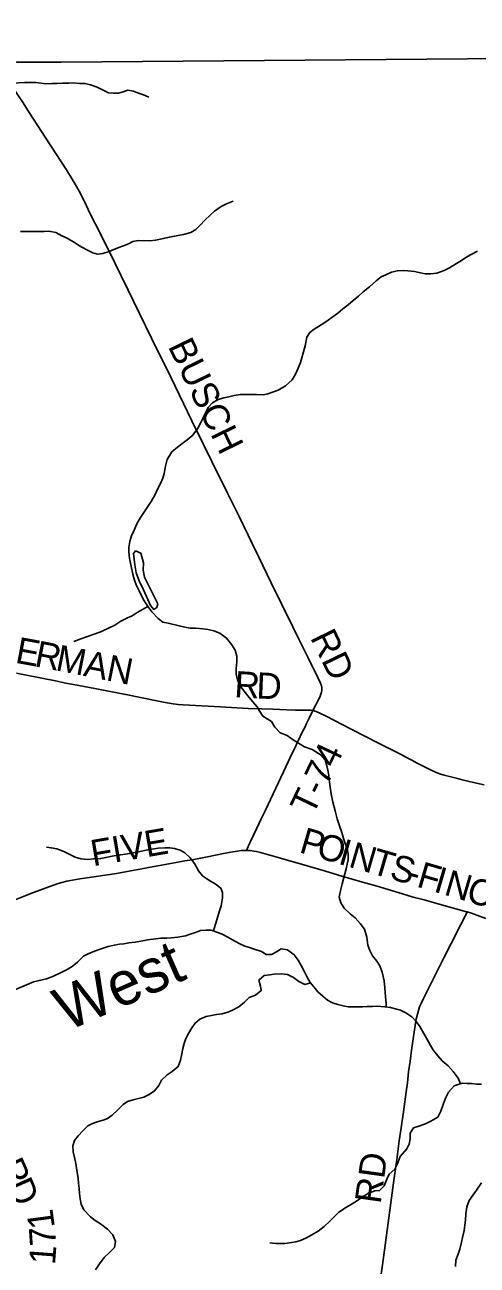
# Model space of a CAD drawing. Extents: x 1451455 to 1749751, y 218250 to 574981.
# Drawn here: x 1613209 to 1618396, y 360306 to 374523 of the extents above; entities that cross this region are included whole.
import ezdxf

# ---------------------------------------------------------------- set-up
doc = ezdxf.new("R2010")
doc.units = 0
for name, color, linetype in [('GM_X_Adjacent_County', 7, 'Continuous'), ('GM_X_County', 7, 'Continuous'), ('GM_X_County_Road', 7, 'Continuous'), ('GM_X_County_Road_Text', 7, 'Continuous'), ('GM_X_Minor_Lake', 7, 'Continuous'), ('GM_X_Minor_River', 7, 'Continuous'), ('GM_X_Minor_River_Text', 7, 'Continuous'), ('GM_X_Township', 7, 'Continuous'), ('GM_X_Township_Road', 7, 'Continuous'), ('GM_X_Township_Road_Text', 7, 'Continuous')]:
    doc.layers.add(name, color=color, linetype=linetype)

msp = doc.modelspace()

# ---------------------------------------------------------------- linework, layer by layer
at = {"layer": 'GM_X_Adjacent_County'}
msp.add_lwpolyline([(1639040, 373611), (1635198, 373791), (1631776, 373952), (1630628, 373995), (1626099, 374208), (1626060, 374210), (1620148, 374148), (1613626, 374093), (1613116, 374096), (1606320, 374160), (1604029, 374172), (1603265, 374179), (1596599, 374241), (1594394, 374306), (1593734, 374365), (1593113, 374425), (1589266, 374523)], dxfattribs=at)
at = {"layer": 'GM_X_County'}
msp.add_lwpolyline([(1633265, 349678), (1633736, 355308), (1634234, 361625), (1634548, 365997), (1634580, 366395), (1634807, 368748), (1635198, 373791), (1631776, 373952), (1630628, 373995), (1626099, 374208), (1626060, 374210), (1620148, 374148), (1613626, 374093), (1613116, 374096), (1606320, 374160), (1604029, 374172), (1603265, 374179), (1596599, 374241), (1594394, 374306), (1593734, 374365), (1593113, 374425), (1589266, 374523)], dxfattribs=at)
at = {"layer": 'GM_X_County_Road'}
for points in [[(1612918, 364425), (1613310, 364576), (1613453, 364632), (1613537, 364663), (1613590, 364680), (1613634, 364693), (1613689, 364706), (1613756, 364720), (1613838, 364733), (1614026, 364760), (1614259, 364797), (1614382, 364819), (1614550, 364849), (1614627, 364863), (1614733, 364883), (1614943, 364920), (1615043, 364939), (1615127, 364954), (1615224, 364970), (1615302, 364985), (1615488, 365025), (1615594, 365045), (1615646, 365053), (1615689, 365058), (1615728, 365060), (1615740, 365060), (1615751, 365060)], [(1615751, 365060), (1615761, 365060), (1615777, 365059), (1615794, 365058), (1615834, 365053), (1615866, 365047), (1615911, 365036), (1615991, 365015), (1616274, 364933), (1616445, 364884), (1616655, 364822), (1616844, 364766), (1617080, 364697), (1617247, 364649), (1617539, 364561), (1617662, 364525), (1617789, 364492), (1617893, 364462), (1617959, 364444), (1618149, 364392), (1618273, 364357), (1618282, 364355)], [(1618282, 364355), (1618329, 364340), (1618392, 364319), (1618493, 364281)]]:
    msp.add_lwpolyline(points, dxfattribs=at)
at = {"layer": 'GM_X_Minor_Lake'}
for points in [[(1614581, 368191), (1614566, 368273), (1614569, 368357), (1614539, 368466), (1614479, 368493), (1614455, 368465), (1614469, 368335), (1614484, 368242), (1614521, 368150), (1614569, 368047), (1614620, 367938), (1614649, 367868), (1614688, 367823), (1614724, 367845), (1614733, 367885)], [(1614733, 367885), (1614581, 368191)]]:
    msp.add_lwpolyline(points, dxfattribs=at)
at = {"layer": 'GM_X_Minor_River'}
for points in [[(1612130, 374107), (1612167, 374016), (1612204, 373965), (1612251, 373911), (1612318, 373844), (1612379, 373775), (1612465, 373738), (1612533, 373743), (1612589, 373730), (1612652, 373723), (1612704, 373735), (1612777, 373770), (1612839, 373809), (1612902, 373834), (1612954, 373845), (1613012, 373849), (1613084, 373854), (1613136, 373857), (1613208, 373860), (1613266, 373861), (1613339, 373860)], [(1614631, 373694), (1614570, 373719), (1614512, 373741), (1614456, 373764), (1614392, 373773), (1614336, 373756), (1614282, 373740), (1614224, 373739), (1614168, 373742), (1614037, 373810), (1613963, 373835), (1613900, 373850), (1613840, 373852), (1613766, 373857), (1613714, 373856), (1613642, 373853), (1613576, 373852), (1613518, 373851), (1613450, 373848), (1613339, 373860)], [(1615598, 372503), (1615520, 372472), (1615462, 372441), (1615385, 372388), (1615334, 372342), (1615271, 372281), (1615223, 372229), (1615168, 372178), (1615114, 372141), (1615027, 372118), (1614945, 372105), (1614867, 372090), (1614813, 372079), (1614763, 372067), (1614707, 372054), (1614642, 372047), (1614509, 372049), (1614448, 372039), (1614398, 372014), (1614342, 371991), (1614275, 371967), (1614175, 371925), (1614103, 371900), (1614043, 371894), (1613987, 371909), (1613913, 371946), (1613836, 371991), (1613777, 372028), (1613695, 372079), (1613632, 372106), (1613566, 372141), (1613484, 372158), (1613430, 372153), (1613231, 372153)], [(1613161, 372154), (1613231, 372153)], [(1618399, 371929), (1618327, 371892), (1618264, 371855), (1618214, 371821), (1618159, 371786), (1618079, 371737), (1618018, 371706), (1617932, 371677), (1617864, 371668), (1617800, 371668), (1617746, 371679), (1617678, 371694), (1617602, 371705), (1617549, 371708), (1617481, 371705), (1617414, 371686), (1617348, 371658), (1617296, 371633), (1617239, 371590), (1617160, 371519), (1617089, 371463), (1617033, 371414), (1616974, 371365), (1616917, 371313), (1616857, 371266), (1616798, 371219), (1616746, 371180), (1616671, 371128), (1616606, 371085), (1616526, 371036), (1616475, 370997), (1616444, 370941), (1616423, 370845), (1616406, 370775), (1616387, 370705), (1616368, 370654), (1616342, 370588), (1616313, 370520), (1616276, 370454), (1616199, 370385), (1616114, 370336), (1616062, 370315), (1615994, 370292), (1615941, 370283), (1615864, 370284), (1615804, 370286), (1615732, 370287), (1615680, 370286), (1615611, 370273), (1615547, 370260), (1615491, 370249), (1615427, 370229), (1615360, 370192), (1615312, 370137), (1615275, 370069), (1615250, 370011), (1615225, 369958), (1615190, 369892), (1615137, 369820), (1615071, 369767), (1615010, 369722), (1614958, 369683), (1614895, 369629), (1614840, 369540), (1614823, 369464), (1614805, 369380), (1614793, 369326), (1614764, 369266), (1614735, 369209), (1614700, 369133), (1614657, 369058), (1614620, 369002), (1614573, 368934), (1614535, 368875), (1614494, 368805), (1614463, 368732), (1614434, 368664), (1614413, 368600), (1614402, 368532), (1614401, 368482), (1614410, 368406), (1614429, 368319), (1614448, 368227), (1614467, 368159)], [(1614467, 368159), (1614486, 368104), (1614521, 368036), (1614542, 367985), (1614579, 367921), (1614622, 367852), (1614666, 367795), (1614738, 367718), (1614790, 367677), (1614854, 367663), (1614979, 367633), (1615043, 367620), (1615105, 367609), (1615171, 367606), (1615249, 367601), (1615312, 367592), (1615376, 367578), (1615444, 367551), (1615523, 367493), (1615582, 367417), (1615619, 367356), (1615638, 367288), (1615639, 367223), (1615634, 367147), (1615633, 367079), (1615646, 367017), (1615677, 366946), (1615734, 366870), (1615782, 366813), (1615825, 366762), (1615874, 366705), (1615905, 366651), (1615937, 366600)], [(1614620, 367855), (1614560, 367823), (1614498, 367787), (1614439, 367750), (1614387, 367727), (1614310, 367686), (1614240, 367643), (1614177, 367613), (1614089, 367571), (1614014, 367541), (1613918, 367509), (1613852, 367485), (1613771, 367454)], [(1617352, 363267), (1617351, 363311), (1617344, 363381), (1617339, 363435), (1617336, 363487), (1617329, 363565), (1617308, 363664), (1617279, 363738), (1617244, 363789), (1617195, 363853), (1617166, 363912), (1617143, 363976), (1617130, 364066), (1617102, 364159), (1617055, 364223), (1616996, 364288), (1616938, 364335), (1616869, 364400), (1616834, 364460), (1616815, 364525), (1616833, 364615), (1616847, 364676), (1616864, 364734), (1616879, 364790), (1616892, 364850), (1616905, 364902), (1616916, 364954), (1616918, 365018), (1616905, 365086), (1616882, 365140), (1616863, 365197), (1616842, 365265), (1616821, 365331), (1616789, 365424), (1616766, 365514), (1616739, 365615), (1616721, 365707), (1616710, 365787), (1616703, 365841), (1616694, 365917), (1616685, 365980), (1616672, 366030), (1616653, 366100), (1616607, 366151), (1616502, 366218), (1616415, 366249), (1616348, 366288), (1616276, 366335), (1616217, 366376), (1616138, 366407), (1616075, 366472), (1616038, 366537), (1615937, 366600)], [(1615371, 364137), (1615396, 364215), (1615423, 364303), (1615442, 364367), (1615459, 364426), (1615474, 364516), (1615477, 364578), (1615456, 364629), (1615393, 364677), (1615320, 364720), (1615246, 364769), (1615201, 364828), (1615154, 364909), (1615100, 364978), (1615042, 365034), (1614991, 365063), (1614927, 365084), (1614873, 365089), (1614813, 365089), (1614739, 365086), (1614619, 365066), (1614509, 365043), (1614431, 365028), (1614363, 365017), (1614277, 365004), (1614211, 364995), (1614158, 364984), (1614082, 364969), (1614002, 364962), (1613926, 364957), (1613852, 364962), (1613787, 364983), (1613731, 365011), (1613658, 365046), (1613576, 365078), (1613511, 365088), (1613457, 365097)], [(1618203, 362384), (1618176, 362451), (1618121, 362526), (1618062, 362593), (1617995, 362650), (1617944, 362707), (1617894, 362765), (1617861, 362826), (1617815, 362908), (1617785, 362963), (1617739, 363041), (1617696, 363098), (1617646, 363151), (1617577, 363198), (1617516, 363229), (1617460, 363245), (1617400, 363260), (1617338, 363269), (1617249, 363274), (1617197, 363273), (1617135, 363272), (1617081, 363268), (1617007, 363267), (1616915, 363268), (1616859, 363279), (1616799, 363294), (1616736, 363313), (1616680, 363344), (1616625, 363388), (1616570, 363441), (1616522, 363496), (1616479, 363548), (1616450, 363599), (1616415, 363667), (1616376, 363742), (1616343, 363804), (1616298, 363865), (1616221, 363922), (1616147, 363931), (1616095, 363898), (1616038, 363866), (1615978, 363867), (1615921, 363902), (1615839, 363927), (1615784, 363946), (1615732, 363964), (1615665, 363995), (1615591, 364036), (1615530, 364071), (1615472, 364102), (1615409, 364125), (1615345, 364146), (1615285, 364146), (1615223, 364143), (1615165, 364120), (1615115, 364103), (1615050, 364083), (1614964, 364067), (1614888, 364060), (1614838, 364056), (1614770, 364055), (1614710, 364048), (1614614, 364035), (1614562, 364024), (1614474, 364009), (1614400, 364000), (1614344, 363991), (1614294, 363985), (1614236, 363976), (1614165, 363959), (1614073, 363930), (1614007, 363907), (1613936, 363874), (1613882, 363847), (1613813, 363779), (1613752, 363730), (1613696, 363695), (1613627, 363660), (1613539, 363617), (1613457, 363588), (1613360, 363565), (1613310, 363554), (1613256, 363531)], [(1613256, 363531), (1613103, 363467)], [(1616484, 363542), (1616419, 363523), (1616351, 363558), (1616288, 363605), (1616221, 363638), (1616157, 363645), (1616069, 363640), (1616019, 363634), (1615953, 363625), (1615894, 363574), (1615913, 363504), (1615918, 363454), (1615852, 363400), (1615783, 363375), (1615727, 363322), (1615664, 363267), (1615591, 363228), (1615537, 363206), (1615471, 363187), (1615407, 363178), (1615349, 363167), (1615289, 363158), (1615216, 363125), (1615162, 363081), (1615123, 363028), (1615086, 362960), (1615057, 362906), (1615036, 362849), (1615021, 362789), (1615004, 362711), (1614995, 362657), (1614968, 362583), (1614898, 362526), (1614841, 362489), (1614778, 362428), (1614745, 362364), (1614697, 362303), (1614636, 362261), (1614574, 362232), (1614511, 362215), (1614451, 362202), (1614387, 362181), (1614335, 362147), (1614270, 362082), (1614209, 362025), (1614158, 361987), (1614108, 361970), (1614040, 361949), (1613984, 361930), (1613933, 361902), (1613875, 361847), (1613820, 361790), (1613779, 361734), (1613760, 361674), (1613765, 361606), (1613782, 361526), (1613795, 361472), (1613806, 361396), (1613819, 361301), (1613824, 361245), (1613831, 361185), (1613836, 361129), (1613845, 361067), (1613854, 361007), (1613885, 360940), (1613962, 360861), (1614017, 360818), (1614075, 360782), (1614156, 360718), (1614217, 360654), (1614250, 360577), (1614237, 360509), (1614182, 360456), (1614119, 360393), (1614064, 360323), (1614021, 360254)], [(1618446, 362380), (1618386, 362382), (1618332, 362387), (1618279, 362390), (1618223, 362391), (1618132, 362360), (1618067, 362291), (1618034, 362219), (1618007, 362147), (1617980, 362070), (1617945, 362004), (1617865, 361957), (1617802, 361928), (1617716, 361897), (1617666, 361879), (1617629, 361818), (1617628, 361756)], [(1617628, 361756), (1617617, 361692), (1617588, 361638), (1617513, 361551), (1617480, 361462), (1617451, 361408), (1617388, 361349), (1617361, 361291), (1617328, 361217), (1617277, 361162), (1617223, 361157), (1617151, 361130), (1617078, 361085), (1617022, 361047), (1616963, 361010), (1616897, 360971), (1616810, 360914), (1616758, 360865), (1616705, 360809), (1616642, 360750), (1616573, 360697), (1616499, 360654), (1616430, 360615), (1616370, 360591), (1616318, 360574), (1616268, 360565), (1616191, 360556), (1616140, 360554), (1616088, 360555), (1616020, 360564)], [(1618446, 361251), (1618388, 361165), (1618350, 361112), (1618305, 361048), (1618278, 360975), (1618265, 360893), (1618260, 360821), (1618253, 360765), (1618248, 360705), (1618229, 360623), (1618216, 360569), (1618195, 360491), (1618176, 360434), (1618151, 360364), (1618146, 360290)]]:
    msp.add_lwpolyline(points, dxfattribs=at)
at = {"layer": 'GM_X_Township'}
msp.add_lwpolyline([(1609965, 349773), (1606653, 350524), (1605455, 350781), (1605521, 351809), (1605575, 354213), (1605661, 355725), (1605827, 360380), (1605937, 363445), (1606046, 366486), (1606212, 372064), (1606320, 374160), (1613116, 374096), (1613626, 374093), (1620148, 374148)], dxfattribs=at)
at = {"layer": 'GM_X_Township_Road'}
for points in [[(1613960, 372357), (1613892, 372496), (1613832, 372617), (1613803, 372669), (1613765, 372734), (1613685, 372861), (1613442, 373235), (1613268, 373506), (1613184, 373642), (1613104, 373759), (1613082, 373788), (1613067, 373805), (1613061, 373811), (1613055, 373816), (1613051, 373819), (1613045, 373822), (1613035, 373825)], [(1616512, 366664), (1616545, 366730), (1616560, 366759), (1616567, 366770), (1616574, 366784), (1616582, 366802), (1616594, 366828), (1616604, 366852), (1616611, 366875), (1616614, 366895), (1616615, 366910), (1616614, 366929), (1616610, 366948), (1616599, 366978), (1616570, 367041), (1616452, 367275), (1616352, 367481), (1616283, 367623), (1616153, 367888), (1616035, 368126), (1615891, 368421), (1615820, 368572), (1615665, 368887), (1615534, 369155), (1615354, 369516), (1615252, 369719), (1615123, 369984), (1614882, 370483), (1614663, 370931), (1614456, 371356), (1614395, 371483), (1614309, 371653), (1614243, 371788), (1614094, 372088), (1614020, 372238), (1613960, 372357)], [(1613112, 367091), (1613230, 367067), (1613578, 366999), (1613675, 366979), (1613768, 366961), (1614013, 366916), (1614367, 366847), (1614721, 366775), (1614818, 366757), (1614909, 366741), (1614967, 366734), (1615023, 366729), (1615452, 366704), (1615639, 366695), (1615770, 366688), (1615921, 366683), (1616054, 366679), (1616214, 366670), (1616311, 366668), (1616398, 366666), (1616486, 366666), (1616500, 366665), (1616512, 366664)], [(1615751, 365060), (1615770, 365104), (1615776, 365120), (1615796, 365164), (1615866, 365308), (1615919, 365421), (1615967, 365522), (1616175, 365960), (1616228, 366074), (1616272, 366168), (1616300, 366225), (1616317, 366260), (1616337, 366302), (1616367, 366366), (1616386, 366406), (1616405, 366444), (1616422, 366478), (1616436, 366509), (1616453, 366544), (1616468, 366576), (1616512, 366664)], [(1616512, 366664), (1616523, 366662), (1616535, 366658), (1616548, 366653), (1616592, 366633), (1616666, 366597), (1616951, 366450), (1617278, 366282), (1617439, 366201), (1617515, 366162), (1617579, 366129), (1617654, 366090), (1617701, 366065), (1617768, 366030), (1617877, 365977), (1617937, 365950), (1617977, 365935), (1618018, 365922), (1618094, 365902), (1618184, 365881), (1618225, 365871), (1618352, 365839), (1618474, 365810)], [(1617284, 360125), (1617309, 360310), (1617339, 360534), (1617397, 360963), (1617436, 361252), (1617474, 361518), (1617503, 361733), (1617524, 361879), (1617549, 362064), (1617582, 362294), (1617595, 362395), (1617610, 362522), (1617628, 362645), (1617640, 362739), (1617663, 362901), (1617675, 363002), (1617683, 363055), (1617697, 363125), (1617710, 363183), (1617722, 363227), (1617736, 363267), (1617752, 363306), (1617779, 363363), (1617894, 363594), (1618017, 363837), (1618098, 363995), (1618208, 364211), (1618256, 364305), (1618282, 364355)]]:
    msp.add_lwpolyline(points, dxfattribs=at)

# ---------------------------------------------------------------- texts
at = {"layer": 'GM_X_County_Road_Text'}
for s, rotation, p in [('FIVE', 9.6103, (1613991, 364878)), ('P', 343.7217, (1616343, 365041)), ('O', 343.7241, (1616537, 364984)), ('I', 343.7254, (1616791, 364910)), ('N', 343.7218, (1616909, 364876)), ('T', 343.7232, (1617162, 364802)), ('S', 343.7217, (1617378, 364739)), ('F', 343.7245, (1617690, 364648)), ('I', 343.7179, (1617885, 364591)), ('N', 343.6643, (1618003, 364556)), ('-', 343.7223, (1617572, 364682)), ('C', 342.1328, (1618254, 364483))]:
    msp.add_text(s, height=300, rotation=rotation, dxfattribs=at).set_placement(p)
at = {"layer": 'GM_X_Minor_River_Text'}
msp.add_text('West', height=500, rotation=23.7356, dxfattribs=at).set_placement((1613689, 362981))
at = {"layer": 'GM_X_Township_Road_Text'}
for s, rotation, p in [('BUSCH', 295.9257, (1614845, 370839)), ('RD', 295.917, (1616477, 367501)), ('E', 349.5844, (1613089, 367213)), ('R', 348.9052, (1613309, 367173)), ('M', 348.8992, (1613551, 367126)), ('A', 348.8965, (1613870, 367063)), ('N', 348.8997, (1614130, 367012)), ('R', 356.4461, (1615606, 366818)), ('D', 357.7512, (1615860, 366802)), ('T-74', 64.5365, (1616511, 365449)), ('R', 294.6639, (1612893, 361447)), ('RD', 82.0799, (1617288, 361002)), ('D', 293.8989, (1612995, 361224)), ('1', 97.523, (1613554, 360741)), ('7', 93.9793, (1613569, 360536)), ('1', 85.7842, (1613555, 360305))]:
    msp.add_text(s, height=300, rotation=rotation, dxfattribs=at).set_placement(p)

doc.saveas('drawing.dxf')
